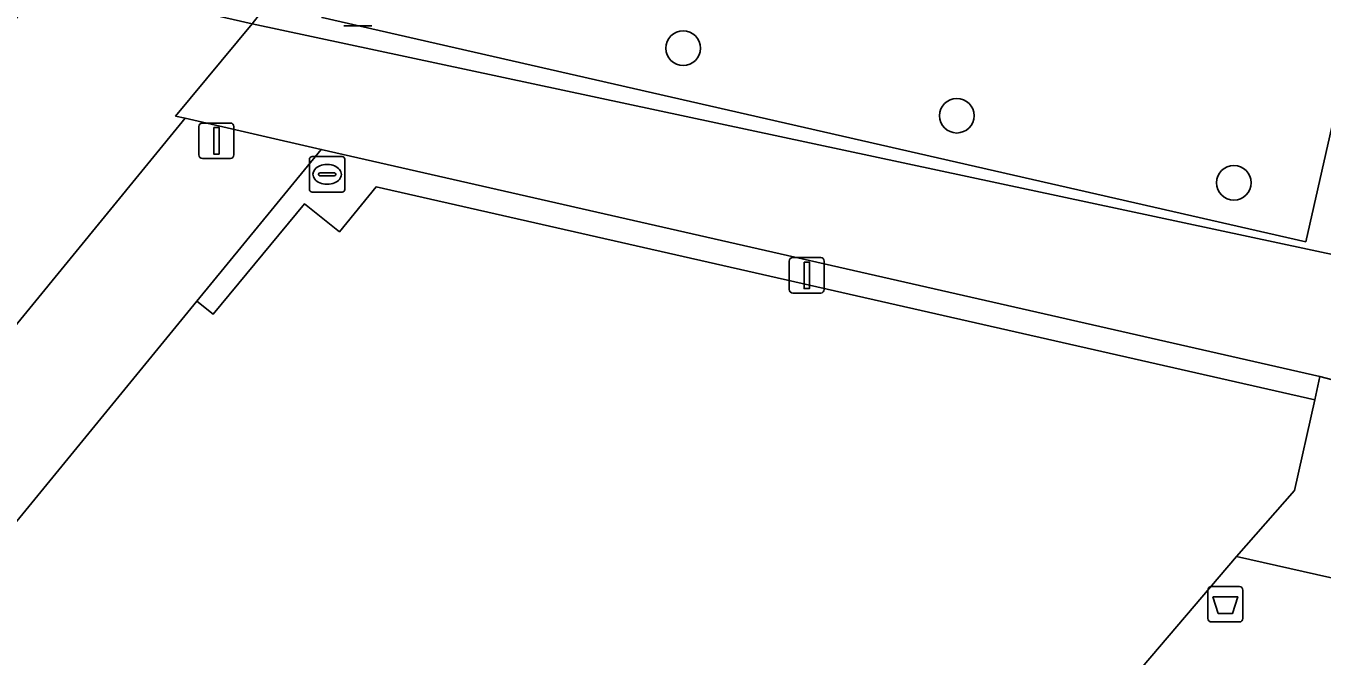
# Model space of a CAD drawing. Extents: x 161772 to 163126, y 383092 to 383917.
# Drawn here: x 161892.27 to 161928.88, y 383170.5 to 383188.3 of the extents above; entities that cross this region are included whole.
import ezdxf

# ---------------------------------------------------------------- set-up
doc = ezdxf.new("R2010")
doc.units = 0
for name, color, linetype in [('IMGEO_Afvalbak', 7, 'Continuous'), ('IMGEO_Boom', 7, 'Continuous'), ('IMGEO_Groenvoorziening', 7, 'Continuous'), ('IMGEO_Kolk', 7, 'Continuous'), ('IMGEO_Lichtmast', 7, 'Continuous'), ('IMGEO_Verkeersbordpaal', 7, 'Continuous'), ('IMGEO_Voetpad_gesloten', 7, 'Continuous'), ('IMGEO_Voetpad_open', 7, 'Continuous')]:
    doc.layers.add(name, color=color, linetype=linetype)

msp = doc.modelspace()

# ---------------------------------------------------------------- linework, layer by layer
at = {"layer": 'IMGEO_Afvalbak'}
for p, q in [((161925.657, 383171.562), (161925.657, 383172.362)), ((161925.657, 383172.362), (161925.657, 383171.562)), ((161925.757, 383172.462), (161926.547, 383172.462)), ((161926.547, 383172.462), (161925.757, 383172.462)), ((161926.647, 383172.362), (161926.647, 383171.562)), ((161926.647, 383171.562), (161926.647, 383172.362)), ((161926.547, 383171.462), (161925.757, 383171.462)), ((161925.757, 383171.462), (161926.547, 383171.462))]:
    msp.add_line(p, q, dxfattribs=at)
msp.add_lwpolyline([(161925.8, 383172.176), (161926.504, 383172.176), (161926.355, 383171.706), (161925.949, 383171.706), (161925.8, 383172.176)], dxfattribs=at)
for centre, start, end in [((161925.757, 383172.362), 90, 180), ((161925.757, 383172.362), 90, 180), ((161926.547, 383172.362), 0, 90), ((161926.547, 383172.362), 360, 90), ((161925.757, 383171.562), 180, 270), ((161925.757, 383171.562), 180, 270), ((161926.547, 383171.562), 270, 0), ((161926.547, 383171.562), 270, 0)]:
    msp.add_arc(centre, 0.1, start, end, dxfattribs=at)
at = {"layer": 'IMGEO_Boom'}
for centre in [(161910.834, 383187.672), (161918.565, 383185.765), (161926.393, 383183.871)]:
    msp.add_circle(centre, 0.489, dxfattribs=at)
at = {"layer": 'IMGEO_Groenvoorziening'}
msp.add_lwpolyline([(161913.737, 383193.709), (161906.322, 383195.46), (161900.634, 383188.537), (161928.424, 383182.206), (161930.17, 383189.903), (161930.44, 383191.095), (161923.279, 383191.486)], dxfattribs=at)
for points in [[(161877.756, 383169.569), (161882.537, 383168.302), (161896.762, 383185.692), (161896.493, 383185.753), (161898.656, 383188.359), (161892.876, 383189.685), (161892.349, 383188.984)], [(161914.888, 383159.724), (161926.468, 383173.314), (161928.103, 383175.177), (161928.677, 383177.741), (161902.157, 383183.751), (161901.124, 383182.489), (161900.137, 383183.277), (161897.558, 383180.163), (161897.096, 383180.522), (161886.275, 383167.311), (161905.72, 383162.155)]]:
    msp.add_lwpolyline(points, close=True, dxfattribs=at)
at = {"layer": 'IMGEO_Kolk'}
for p, q in [((161900.275, 383183.682), (161900.275, 383184.534)), ((161900.35, 383184.608), (161901.202, 383184.608)), ((161900.763, 383184.388), (161900.788, 383184.388)), ((161901.276, 383184.534), (161901.276, 383183.682)), ((161900.534, 383184.102), (161900.534, 383184.114)), ((161900.972, 383184.065), (161900.574, 383184.065)), ((161900.577, 383184.151), (161900.975, 383184.151)), ((161901.018, 383184.114), (161901.018, 383184.102)), ((161901.202, 383183.608), (161900.35, 383183.608)), ((161900.786, 383183.828), (161900.761, 383183.828))]:
    msp.add_line(p, q, dxfattribs=at)
for points in [[(161900.275, 383183.682), (161900.275, 383184.534)], [(161900.35, 383184.608), (161901.202, 383184.608)], [(161901.276, 383184.534), (161901.276, 383183.682)], [(161901.202, 383183.608), (161900.35, 383183.608)]]:
    msp.add_lwpolyline(points, dxfattribs=at)
for centre, radius, start, end in [((161900.352, 383184.532), 0.0765, 91.552, 178.448), ((161900.352, 383184.532), 0.0765, 91.552, 178.448), ((161901.2, 383184.532), 0.0765, 1.552, 88.448), ((161901.2, 383184.532), 0.0765, 1.552, 88.448), ((161900.574, 383184.111), 0.0403, 85.8775, 175.7526), ((161900.571, 383184.101), 0.0366, 178.938, 274.7102), ((161900.975, 383184.108), 0.043, 264.8664, 352.4533), ((161900.979, 383184.113), 0.0386, 1.7309, 96.639), ((161900.352, 383183.684), 0.0765, 181.552, 268.448), ((161900.352, 383183.684), 0.0765, 181.552, 268.448), ((161901.2, 383183.684), 0.0765, 271.552, 358.448), ((161901.2, 383183.684), 0.0765, 271.552, 358.448)]:
    msp.add_arc(centre, radius, start, end, dxfattribs=at)
for centre, major_axis, ratio, start_param, end_param in [((161900.762, 383184.108), (-0.387, 0.002), 0.722429, 4.712389, 7.853982), ((161900.787, 383184.108), (-0.39, 0.002), 0.717154, 1.570796, 4.712389)]:
    msp.add_ellipse(centre, major_axis=major_axis, ratio=ratio, start_param=start_param, end_param=end_param, dxfattribs=at)
at = {"layer": 'IMGEO_Lichtmast'}
for p, q in [((161897.151, 383184.658), (161897.151, 383185.458)), ((161897.151, 383185.458), (161897.151, 383184.658)), ((161897.251, 383185.558), (161898.041, 383185.558)), ((161898.041, 383185.558), (161897.251, 383185.558)), ((161898.141, 383185.458), (161898.141, 383184.658)), ((161898.141, 383184.658), (161898.141, 383185.458)), ((161898.041, 383184.558), (161897.251, 383184.558)), ((161897.251, 383184.558), (161898.041, 383184.558)), ((161913.929, 383181.756), (161914.719, 383181.756)), ((161914.719, 383181.756), (161913.929, 383181.756)), ((161913.829, 383180.856), (161913.829, 383181.656)), ((161913.829, 383181.656), (161913.829, 383180.856)), ((161914.819, 383181.656), (161914.819, 383180.856)), ((161914.819, 383180.856), (161914.819, 383181.656)), ((161914.719, 383180.756), (161913.929, 383180.756)), ((161913.929, 383180.756), (161914.719, 383180.756))]:
    msp.add_line(p, q, dxfattribs=at)
for points in [[(161897.571, 383185.433), (161897.721, 383185.433), (161897.721, 383184.683), (161897.571, 383184.683), (161897.571, 383185.433)], [(161914.249, 383181.631), (161914.399, 383181.631), (161914.399, 383180.881), (161914.249, 383180.881), (161914.249, 383181.631)]]:
    msp.add_lwpolyline(points, dxfattribs=at)
for centre, start, end in [((161897.251, 383185.458), 90, 180), ((161897.251, 383185.458), 90, 180), ((161898.041, 383185.458), 0, 90), ((161898.041, 383185.458), 360, 90), ((161897.251, 383184.658), 180, 270), ((161897.251, 383184.658), 180, 270), ((161898.041, 383184.658), 270, 0), ((161898.041, 383184.658), 270, 0), ((161913.929, 383181.656), 90, 180), ((161913.929, 383181.656), 90, 180), ((161914.719, 383181.656), 0, 90), ((161914.719, 383181.656), 360, 90), ((161913.929, 383180.856), 180, 270), ((161913.929, 383180.856), 180, 270), ((161914.719, 383180.856), 270, 0), ((161914.719, 383180.856), 270, 0)]:
    msp.add_arc(centre, 0.1, start, end, dxfattribs=at)
at = {"layer": 'IMGEO_Verkeersbordpaal'}
for p, q in [((161902.04, 383188.301), (161901.25, 383188.301)), ((161901.25, 383188.301), (161902.04, 383188.301))]:
    msp.add_line(p, q, dxfattribs=at)
at = {"layer": 'IMGEO_Voetpad_gesloten'}
msp.add_lwpolyline([(161935.266, 383179.559), (161935.474, 383180.458), (161932.928, 383181.042), (161898.656, 383188.359), (161896.493, 383185.753), (161896.762, 383185.692), (161900.61, 383184.813), (161928.824, 383178.397), (161932.509, 383177.423), (161944.517, 383174.665), (161945.234, 383177.78), (161941.818, 383178.566), (161941.702, 383178.07)], close=True, dxfattribs=at)
at = {"layer": 'IMGEO_Voetpad_open'}
for points in [[(161932.928, 383181.042), (161932.988, 383181.34), (161933.178, 383182.464), (161930.131, 383183.158), (161930.139, 383183.188), (161930.045, 383183.211), (161931.539, 383189.54), (161930.17, 383189.903), (161928.424, 383182.206), (161900.634, 383188.537), (161906.322, 383195.46), (161905.083, 383195.774), (161899.241, 383188.593), (161898.889, 383188.662), (161898.656, 383188.359)], [(161886.275, 383167.311), (161897.096, 383180.522), (161900.61, 383184.813), (161896.762, 383185.692), (161882.537, 383168.302)], [(161900.61, 383184.813), (161897.096, 383180.522), (161897.558, 383180.163), (161900.137, 383183.277), (161901.124, 383182.489), (161902.157, 383183.751), (161928.677, 383177.741), (161928.824, 383178.397)], [(161932.831, 383154.966), (161937.581, 383175.895), (161932.457, 383177.072), (161932.509, 383177.423), (161928.824, 383178.397), (161928.677, 383177.741), (161928.103, 383175.177), (161926.468, 383173.314), (161933.708, 383171.683), (161930.061, 383155.701), (161930.061, 383155.701)], [(161914.888, 383159.724), (161930.061, 383155.701), (161930.061, 383155.701), (161933.708, 383171.683), (161926.468, 383173.314)]]:
    msp.add_lwpolyline(points, close=True, dxfattribs=at)

doc.saveas('drawing.dxf')
